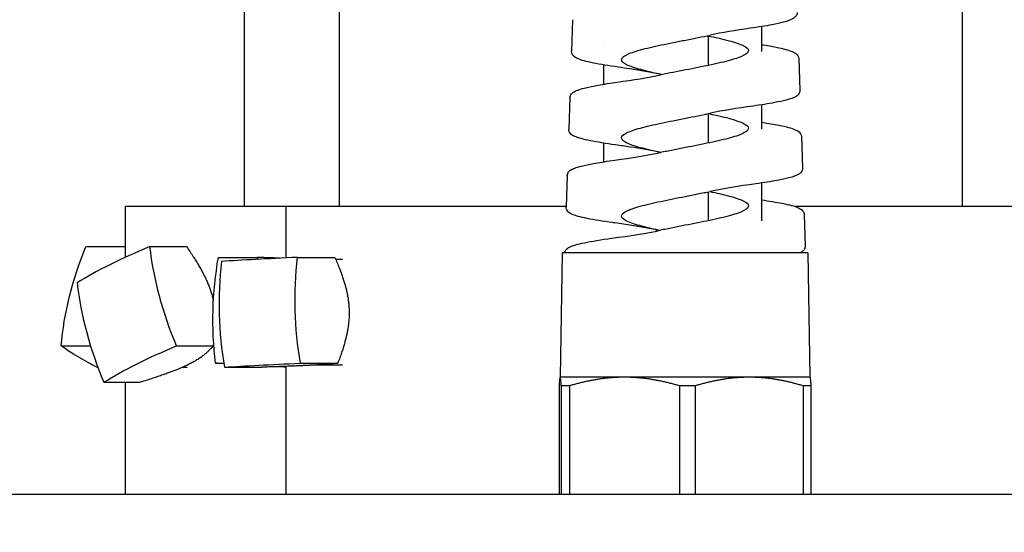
# Model space of a CAD drawing. Extents: x 1 to 669, y 0 to 417.
# Tile 267 of 297: x 546.77 to 549.09, y 268.63 to 269.84. Entities that reach past the tile are written whole.
import ezdxf

# ---------------------------------------------------------------- set-up
doc = ezdxf.new("R2010")
doc.units = 0
doc.header["$LTSCALE"] = 12
doc.header["$MEASUREMENT"] = 0
doc.layers.add('D', color=2, linetype='CONTINUOUS')
doc.layers.add('X', color=1, linetype='CONTINUOUS')
doc.styles.get("Standard").update_dxf_attribs({"font": 'SIMPLEX.SHX', "width": 0.875})
doc.dimstyles.new('STANDARD$0', dxfattribs={"dimscale": 32, "dimtxt": 0.09375, "dimasz": 0.0625, "dimexe": 0.03125, "dimexo": 0.03125, "dimgap": 0.03125, "dimtad": 1, "dimtih": 1, "dimtoh": 1, "dimdec": 4, "dimzin": 12, "dimdsep": 46, "dimlunit": 5, "dimtxsty": 'Standard', "dimcen": -0.03125, "dimclrd": 256, "dimclre": 256, "dimclrt": 256, "dimadec": 0, "dimazin": 0, "dimtfac": 0.875, "dimtdec": 4, "dimtofl": 0, "dimtmove": 0, "dimatfit": 3, "dimfxl": 1, "dimtolj": 1, "dimtzin": 12, "dimlwd": 13, "dimlwe": 13, "dimarcsym": 0})

# ---------------------------------------------------------------- blocks, each defined once
blk = doc.blocks.new('*D69')
at = {"layer": 'D', "lineweight": 13, "transparency": 16777216}
for p, q in [((513.7662, 249.6833), (513.7662, 296.3226)), ((550.2712, 280.3418), (550.2712, 296.3226)), ((548.2712, 295.3226), (515.7662, 295.3226))]:
    blk.add_line(p, q, dxfattribs=at)
at = {"layer": 'D', "transparency": 16777216}
for points in [[(515.7662, 295.6559), (515.7662, 294.9892), (513.7662, 295.3226)], [(548.2712, 295.6559), (548.2712, 294.9892), (550.2712, 295.3226)]]:
    blk.add_solid(points, dxfattribs=at)
at = {"layer": 'D', "transparency": 16777216, "insert": (531.2198, 299.8851), "char_height": 3, "attachment_point": 5}
blk.add_mtext('\\A1;36{\\H0.875x;\\S1/2;}{}{\\C2;%%p1/2}', dxfattribs=at)

msp = doc.modelspace()

# ---------------------------------------------------------------- linework, layer by layer
at = {"layer": 'X'}
for p, q in [((548.99413, 269.39756), (548.99413, 271.32311)), ((547.29694, 270.65126), (547.29694, 269.39756)), ((547.52093, 270.62896), (547.52093, 269.39756)), ((548.07294, 269.83881), (548.07034, 269.76421)), ((548.14593, 269.78643), (548.14593, 269.78643)), ((548.14593, 269.73205), (548.14593, 269.68634)), ((548.60715, 269.74682), (548.60977, 269.67197)), ((548.14593, 269.67771), (548.14593, 269.67771)), ((548.06652, 269.65482), (548.0639, 269.57997)), ((548.14593, 269.54726), (548.14593, 269.50309)), ((548.61358, 269.5627), (548.61619, 269.48795)), ((548.06009, 269.47084), (548.05747, 269.39594)), ((547.39593, 269.39756), (547.01569, 269.39756)), ((547.01569, 269.39756), (547.01569, 269.27745)), ((548.05753, 269.39756), (547.39593, 269.39756)), ((547.39593, 269.27604), (547.39593, 269.39756)), ((549.16163, 269.39756), (548.59848, 269.39756)), ((548.62001, 269.37886), (548.62262, 269.30394)), ((548.27093, 269.33947), (548.27093, 269.34261)), ((548.27093, 269.32582), (548.27093, 269.32582)), ((548.28663, 269.32747), (548.28663, 269.32747)), ((546.92284, 269.30291), (547.01569, 269.30291)), ((547.07408, 269.30291), (547.1604, 269.30291)), ((547.23591, 269.27728), (547.3271, 269.27728)), ((547.42298, 269.27728), (547.51111, 269.27728)), ((547.5294, 269.27256), (547.51317, 269.27256)), ((548.04857, 269.28816), (548.04344, 268.99422)), ((548.62831, 269.28816), (548.04857, 269.28816)), ((548.62831, 269.28816), (548.63344, 268.99422)), ((546.86438, 269.06813), (546.93376, 269.06813)), ((547.137, 269.06813), (547.22332, 269.06813)), ((547.16191, 269.01758), (547.15054, 269.01758)), ((547.22922, 269.02746), (547.24865, 269.02746)), ((547.25027, 269.01784), (547.3384, 269.01784)), ((547.39593, 268.71756), (547.39593, 269.0199)), ((547.4299, 269.02746), (547.51803, 269.02746)), ((547.5294, 269.02256), (547.45666, 269.02256)), ((548.04344, 268.99422), (548.0434, 268.9942)), ((548.04348, 268.99422), (548.04344, 268.99422)), ((548.19532, 268.99422), (548.04348, 268.99422)), ((548.49028, 268.99422), (548.19532, 268.99422)), ((548.63344, 268.99422), (548.49028, 268.99422)), ((548.63344, 268.99422), (548.63348, 268.9942)), ((546.96499, 268.98224), (547.05131, 268.98224)), ((547.01569, 268.98224), (547.01569, 268.71756)), ((548.04094, 268.97379), (548.04094, 268.71756)), ((548.06521, 268.97379), (548.04602, 268.97379)), ((548.04602, 268.97379), (548.04602, 268.71756)), ((548.06521, 268.97379), (548.06521, 268.71756)), ((548.36271, 268.97379), (548.32543, 268.97379)), ((548.32543, 268.97379), (548.32543, 268.71756)), ((548.36271, 268.97379), (548.36271, 268.71756)), ((548.63594, 268.97379), (548.61785, 268.97379)), ((548.61785, 268.97379), (548.61785, 268.71756)), ((548.63594, 268.97379), (548.63594, 268.71756)), ((555.25475, 268.71756), (543.32869, 268.71756))]:
    msp.add_line(p, q, dxfattribs=at)
at = {"layer": 'X', "extrusion": (2.44205e-16, -2.07335e-17, -1)}
msp.add_ellipse((547.32897, 269.18552), major_axis=(0.28749, 0.53491), ratio=0.6880216, start_param=-2.1323021, end_param=-1.7176586, dxfattribs=at)
at = {"layer": 'X'}
for centre, major_axis, ratio, start_param, end_param in [((547.39256, 269.25997), (-0.58657, -0.1572), 0.233835, -1.0606942, -0.6460507), ((547.65978, 269.14275), (0.03248, -0.6064), 0.6944214, -1.8152987, -1.4006551), ((547.74614, 269.27246), (-0.60704, -0.01681), 0.0267478, -1.0101571, -0.5955136), ((547.33802, 269.09964), (0.27129, -0.5433), 0.6392189, -2.0870769, -1.6724333)]:
    msp.add_ellipse(centre, major_axis=major_axis, ratio=ratio, start_param=start_param, end_param=end_param, dxfattribs=at)
at = {"layer": 'X', "extrusion": (2.90494e-16, 2.2672e-17, -1)}
msp.add_ellipse((547.51002, 269.18552), major_axis=(-0.27129, 0.5433), ratio=0.6392189, start_param=-1.4691593, end_param=-1.0545158, dxfattribs=at)
at = {"layer": 'X', "extrusion": (2.55345e-16, 8.44503e-18, -1)}
msp.add_ellipse((547.65989, 269.15237), major_axis=(0.03361, 0.60634), ratio=0.7185384, start_param=-1.8179234, end_param=-1.4032798, dxfattribs=at)
at = {"layer": 'X', "extrusion": (2.70982e-16, 4.05482e-19, -1)}
msp.add_ellipse((547.83942, 269.15237), major_axis=(-0.03248, 0.6064), ratio=0.6944214, start_param=-1.7409375, end_param=-1.326294, dxfattribs=at)
at = {"layer": 'X', "extrusion": (2.59776e-16, -2.60677e-17, -1)}
msp.add_ellipse((547.37965, 269.02519), major_axis=(-0.58928, 0.14672), ratio=0.2516876, start_param=-0.8218816, end_param=-0.5726879, dxfattribs=at)
at = {"layer": 'X', "extrusion": (2.35205e-16, -1.01122e-16, -1)}
msp.add_ellipse((547.45548, 269.02519), major_axis=(0.58657, 0.1572), ratio=0.233835, start_param=-2.495542, end_param=-2.0808985, dxfattribs=at)
at = {"layer": 'X', "extrusion": (2.1365e-16, -1.5483e-15, -1)}
msp.add_ellipse((547.74335, 269.02265), major_axis=(-0.60705, 0.01625), ratio=0.0276768, start_param=-0.6195713, end_param=-0.5613801, dxfattribs=at)
at = {"layer": 'X', "extrusion": (2.03292e-16, 1.83078e-15, -1)}
msp.add_ellipse((547.75306, 269.02265), major_axis=(0.60704, 0.01681), ratio=0.0267478, start_param=-2.5460791, end_param=-2.1314355, dxfattribs=at)
at = {"layer": 'X', "extrusion": (2.98399e-16, 1.63594e-15, -1)}
msp.add_ellipse((547.74335, 269.02265), major_axis=(-0.60705, 0.01625), ratio=0.0276768, start_param=-0.9622311, end_param=-0.9199688, dxfattribs=at)
at = {"layer": 'X'}
for points, knots in [([(548.60334, 269.85598), (548.60346, 269.85254), (548.60209, 269.84925), (548.59859, 269.84458), (548.59649, 269.84299), (548.58843, 269.83798), (548.58099, 269.83547), (548.56333, 269.83076), (548.55419, 269.82876), (548.5293, 269.82402), (548.51205, 269.82126), (548.49297, 269.81853)], [0, 0, 0, 0, 0.02488475, 0.02488475, 0.05134115, 0.05134115, 0.11892251, 0.11892251, 0.17071375, 0.17071375, 0.24269223, 0.24269223, 0.24269223, 0.24269223]), ([(548.18855, 269.74474), (548.18872, 269.74661), (548.18979, 269.74847), (548.19371, 269.7522), (548.19652, 269.75404), (548.20784, 269.75979), (548.21908, 269.76363), (548.24027, 269.76947), (548.24798, 269.7714), (548.2728, 269.77722), (548.29133, 269.78105), (548.32051, 269.78687), (548.33039, 269.78881), (548.35999, 269.79461), (548.37946, 269.79843), (548.3978, 269.80234), (548.39804, 269.80239), (548.39827, 269.80244)], [-0.76389517, -0.76389517, -0.76389517, -0.76389517, -0.68981937, -0.68981937, -0.61649203, -0.61649203, -0.46230837, -0.46230837, -0.38549826, -0.38549826, -0.23186518, -0.23186518, -0.15501632, -0.15501632, -0.00199902, -0.00199902, -0.000001, -0.000001, -0.000001, -0.000001]), ([(548.39154, 269.80102), (548.40107, 269.79903), (548.41022, 269.79705), (548.42725, 269.79312), (548.43508, 269.79119), (548.45654, 269.7854), (548.46798, 269.78157), (548.48377, 269.77387), (548.488, 269.77007), (548.48849, 269.76429), (548.48768, 269.76236), (548.48234, 269.75659), (548.47497, 269.75279), (548.45885, 269.74701), (548.45265, 269.74509), (548.43195, 269.73931), (548.4155, 269.73551), (548.38824, 269.72973), (548.37877, 269.72781), (548.34975, 269.72203), (548.32981, 269.71823), (548.30069, 269.71245), (548.29117, 269.71053), (548.28142, 269.70848), (548.28084, 269.70836), (548.28026, 269.70824)], [-1.994049, -1.994049, -1.994049, -1.994049, -1.9145789, -1.9145789, -1.8374696, -1.8374696, -1.6836377, -1.6836377, -1.5303155, -1.5303155, -1.4534856, -1.4534856, -1.3001715, -1.3001715, -1.2233346, -1.2233346, -1.0700249, -1.0700249, -0.9931798, -0.9931798, -0.8398671, -0.8398671, -0.7630114, -0.7630114, -0.7581514, -0.7581514, -0.7581514, -0.7581514]), ([(548.51932, 269.77983), (548.53227, 269.7778), (548.54397, 269.77575), (548.57057, 269.77039), (548.58313, 269.76714), (548.59551, 269.76183), (548.59855, 269.76024), (548.60406, 269.75559), (548.60698, 269.75176), (548.60715, 269.74682)], [0.03216997, 0.03216997, 0.03216997, 0.03216997, 0.08584519, 0.08584519, 0.172743, 0.172743, 0.20787176, 0.20787176, 0.24389931, 0.24389931, 0.24389931, 0.24389931]), ([(548.18094, 269.72666), (548.15813, 269.72991), (548.13794, 269.7332), (548.10558, 269.73979), (548.09323, 269.74304), (548.0812, 269.74844), (548.07828, 269.75004), (548.07294, 269.75486), (548.07015, 269.75904), (548.07032, 269.76397)], [0, 0, 0, 0, 0.08639913, 0.08639913, 0.17364615, 0.17364615, 0.20823778, 0.20823778, 0.24383299, 0.24383299, 0.24383299, 0.24383299]), ([(548.28399, 269.70902), (548.27224, 269.71149), (548.26109, 269.71395), (548.24276, 269.71838), (548.23531, 269.72032), (548.21503, 269.72616), (548.20454, 269.73002), (548.19454, 269.73571), (548.19218, 269.73751), (548.1891, 269.74112), (548.1884, 269.74293), (548.18855, 269.74474)], [-2.44393825, -2.44393825, -2.44393825, -2.44393825, -2.34556815, -2.34556815, -2.26854256, -2.26854256, -2.1141493, -2.1141493, -2.0429489, -2.0429489, -1.97105214, -1.97105214, -1.97105214, -1.97105214]), ([(548.27855, 269.71017), (548.25781, 269.7146), (548.23349, 269.71878), (548.19909, 269.72404), (548.19014, 269.72535), (548.18105, 269.72665)], [0, 0, 0, 0, 0.09029069, 0.09029069, 0.12109429, 0.12109429, 0.12109429, 0.12109429]), ([(548.06652, 269.65482), (548.06664, 269.65827), (548.06819, 269.66136), (548.07191, 269.66584), (548.07412, 269.66739), (548.08317, 269.67259), (548.09209, 269.67533), (548.11238, 269.68022), (548.12204, 269.68218), (548.14643, 269.68653), (548.16196, 269.68894), (548.17894, 269.69132)], [0, 0, 0, 0, 0.02510711, 0.02510711, 0.05312106, 0.05312106, 0.1295293, 0.1295293, 0.18155041, 0.18155041, 0.24566476, 0.24566476, 0.24566476, 0.24566476]), ([(548.60977, 269.67198), (548.60989, 269.66855), (548.60854, 269.66531), (548.60509, 269.66068), (548.603, 269.65909), (548.59499, 269.65411), (548.58752, 269.65161), (548.56975, 269.64694), (548.56051, 269.64494), (548.53544, 269.64025), (548.51824, 269.63752), (548.49918, 269.63484)], [0, 0, 0, 0, 0.02474573, 0.02474573, 0.05129246, 0.05129246, 0.11998275, 0.11998275, 0.173037, 0.173037, 0.24557401, 0.24557401, 0.24557401, 0.24557401]), ([(548.18855, 269.56017), (548.18888, 269.5639), (548.19281, 269.56758), (548.20775, 269.57517), (548.2189, 269.57901), (548.23997, 269.58482), (548.24768, 269.58675), (548.27244, 269.59256), (548.29093, 269.59641), (548.32005, 269.60221), (548.32994, 269.60415), (548.35959, 269.60996), (548.37912, 269.6138), (548.39764, 269.61774), (548.398, 269.61782), (548.39835, 269.61789)], [-0.76441773, -0.76441773, -0.76441773, -0.76441773, -0.61694945, -0.61694945, -0.46355032, -0.46355032, -0.38665745, -0.38665745, -0.23326734, -0.23326734, -0.15638649, -0.15638649, -0.00300239, -0.00300239, -0.000001, -0.000001, -0.000001, -0.000001]), ([(548.39425, 269.61702), (548.40259, 269.61527), (548.41061, 269.61353), (548.4351, 269.6079), (548.4497, 269.60405), (548.46683, 269.59824), (548.4717, 269.59632), (548.4837, 269.59051), (548.488, 269.58667), (548.48866, 269.57894), (548.48507, 269.57512), (548.47412, 269.56934), (548.46957, 269.56742), (548.45342, 269.56164), (548.43948, 269.55784), (548.41501, 269.55205), (548.40632, 269.55013), (548.37904, 269.54436), (548.3595, 269.54055), (548.32985, 269.53477), (548.31997, 269.53285), (548.29991, 269.52887), (548.28983, 269.52683), (548.28018, 269.52479)], [-1.9945911, -1.9945911, -1.9945911, -1.9945911, -1.9248344, -1.9248344, -1.7700208, -1.7700208, -1.6932367, -1.6932367, -1.5385571, -1.5385571, -1.3850047, -1.3850047, -1.3082043, -1.3082043, -1.1547279, -1.1547279, -1.0779201, -1.0779201, -0.9245047, -0.9245047, -0.8476902, -0.8476902, -0.7659671, -0.7659671, -0.7659671, -0.7659671]), ([(548.51919, 269.59655), (548.53499, 269.59417), (548.54911, 269.59178), (548.57761, 269.5861), (548.5902, 269.58287), (548.60234, 269.57756), (548.60523, 269.57602), (548.61056, 269.57146), (548.61341, 269.56769), (548.61358, 269.56284)], [0.02368928, 0.02368928, 0.02368928, 0.02368928, 0.08783208, 0.08783208, 0.17675032, 0.17675032, 0.21126781, 0.21126781, 0.24664323, 0.24664323, 0.24664323, 0.24664323]), ([(548.17427, 269.54304), (548.15123, 269.54626), (548.13092, 269.54954), (548.0984, 269.55613), (548.08612, 269.55935), (548.0743, 269.56475), (548.0715, 269.56632), (548.06635, 269.57111), (548.06374, 269.5752), (548.0639, 269.57996)], [0, 0, 0, 0, 0.08810196, 0.08810196, 0.17748829, 0.17748829, 0.21134114, 0.21134114, 0.24616412, 0.24616412, 0.24616412, 0.24616412]), ([(548.28127, 269.52502), (548.27945, 269.52541), (548.27765, 269.5258), (548.2577, 269.5301), (548.24139, 269.53397), (548.21516, 269.54158), (548.20517, 269.54524), (548.19501, 269.55081), (548.19244, 269.55269), (548.18914, 269.55644), (548.18839, 269.5583), (548.18855, 269.56017)], [-2.44361956, -2.44361956, -2.44361956, -2.44361956, -2.42832519, -2.42832519, -2.27313037, -2.27313037, -2.1268553, -2.1268553, -2.05231946, -2.05231946, -1.97827129, -1.97827129, -1.97827129, -1.97827129]), ([(548.27857, 269.5256), (548.25807, 269.52998), (548.23399, 269.53413), (548.19748, 269.53973), (548.18602, 269.54139), (548.17435, 269.54303)], [0, 0, 0, 0, 0.08920028, 0.08920028, 0.12841984, 0.12841984, 0.12841984, 0.12841984]), ([(548.06009, 269.47086), (548.06021, 269.47429), (548.06177, 269.47737), (548.06545, 269.48178), (548.06761, 269.48328), (548.0765, 269.48839), (548.08533, 269.49112), (548.10559, 269.49598), (548.11535, 269.49793), (548.13987, 269.50224), (548.15543, 269.50462), (548.17246, 269.50698)], [0, 0, 0, 0, 0.02507923, 0.02507923, 0.05277966, 0.05277966, 0.12994754, 0.12994754, 0.18318053, 0.18318053, 0.24808496, 0.24808496, 0.24808496, 0.24808496]), ([(548.61619, 269.48793), (548.61631, 269.48449), (548.61489, 269.48115), (548.61143, 269.47665), (548.60942, 269.47513), (548.60149, 269.47022), (548.59402, 269.46775), (548.5761, 269.46308), (548.5667, 269.46108), (548.54167, 269.45647), (548.52475, 269.45384), (548.50601, 269.45123)], [0, 0, 0, 0, 0.0251937, 0.0251937, 0.05111417, 0.05111417, 0.12105886, 0.12105886, 0.17537584, 0.17537584, 0.24743931, 0.24743931, 0.24743931, 0.24743931]), ([(548.18855, 269.3756), (548.18874, 269.37769), (548.19006, 269.37978), (548.19494, 269.38397), (548.19848, 269.38606), (548.20614, 269.38955), (548.20968, 269.39095), (548.22459, 269.39622), (548.23869, 269.40006), (548.26334, 269.40587), (548.27209, 269.4078), (548.29951, 269.41361), (548.3191, 269.41746), (548.34876, 269.42327), (548.35863, 269.4252), (548.37864, 269.4292), (548.38869, 269.43125), (548.39829, 269.43331)], [-0.76377462, -0.76377462, -0.76377462, -0.76377462, -0.68087957, -0.68087957, -0.59794548, -0.59794548, -0.54237257, -0.54237257, -0.38892605, -0.38892605, -0.31208118, -0.31208118, -0.15858825, -0.15858825, -0.08174973, -0.08174973, -0.000001, -0.000001, -0.000001, -0.000001]), ([(548.39696, 269.43302), (548.40487, 269.43135), (548.41248, 269.42968), (548.43619, 269.42418), (548.45043, 269.4204), (548.46726, 269.41465), (548.47208, 269.41273), (548.48382, 269.40697), (548.488, 269.40319), (548.48866, 269.3955), (548.48506, 269.39168), (548.47409, 269.3859), (548.46954, 269.38398), (548.45333, 269.37819), (548.43931, 269.37435), (548.41473, 269.36856), (548.40603, 269.36664), (548.37859, 269.36084), (548.35889, 269.357), (548.32909, 269.3512), (548.31923, 269.34928), (548.29944, 269.34535), (548.28959, 269.34335), (548.28016, 269.34136)], [-1.9943184, -1.9943184, -1.9943184, -1.9943184, -1.9275832, -1.9275832, -1.7752704, -1.7752704, -1.6984534, -1.6984534, -1.5458659, -1.5458659, -1.392185, -1.392185, -1.3154226, -1.3154226, -1.1612122, -1.1612122, -1.0844786, -1.0844786, -0.9298782, -0.9298782, -0.8531674, -0.8531674, -0.7732647, -0.7732647, -0.7732647, -0.7732647]), ([(548.51908, 269.41321), (548.53776, 269.41052), (548.55433, 269.40782), (548.5847, 269.4018), (548.59725, 269.39857), (548.60918, 269.39327), (548.61197, 269.39177), (548.61711, 269.38728), (548.61984, 269.38358), (548.62, 269.37885)], [0.01474042, 0.01474042, 0.01474042, 0.01474042, 0.08927098, 0.08927098, 0.1803816, 0.1803816, 0.21427133, 0.21427133, 0.24898971, 0.24898971, 0.24898971, 0.24898971]), ([(548.16794, 269.35936), (548.14449, 269.36259), (548.12387, 269.36587), (548.09116, 269.37246), (548.07891, 269.37568), (548.0674, 269.3811), (548.06474, 269.38261), (548.05981, 269.38731), (548.05731, 269.39131), (548.05747, 269.39595)], [0, 0, 0, 0, 0.09048059, 0.09048059, 0.18194353, 0.18194353, 0.21494548, 0.21494548, 0.24887361, 0.24887361, 0.24887361, 0.24887361]), ([(548.27857, 269.34102), (548.27461, 269.34187), (548.27072, 269.34272), (548.25822, 269.34551), (548.25003, 269.34744), (548.2271, 269.35329), (548.21447, 269.35716), (548.19965, 269.36348), (548.19536, 269.36589), (548.18968, 269.37073), (548.18834, 269.37316), (548.18855, 269.3756)], [-1.15757422, -1.15757422, -1.15757422, -1.15757422, -1.12390503, -1.12390503, -1.04717064, -1.04717064, -0.89209811, -0.89209811, -0.79668202, -0.79668202, -0.69999363, -0.69999363, -0.69999363, -0.69999363]), ([(548.27852, 269.34104), (548.25778, 269.34547), (548.23345, 269.34965), (548.19488, 269.35555), (548.18161, 269.35747), (548.16808, 269.35934)], [0, 0, 0, 0, 0.09037405, 0.09037405, 0.13552908, 0.13552908, 0.13552908, 0.13552908]), ([(548.05377, 269.28816), (548.05424, 269.2916), (548.05604, 269.2944), (548.0601, 269.29864), (548.06255, 269.30015), (548.07337, 269.30562), (548.08493, 269.30873), (548.11785, 269.31557), (548.14014, 269.31913), (548.16577, 269.32263)], [0, 0, 0, 0, 0.02587448, 0.02587448, 0.05697033, 0.05697033, 0.14819691, 0.14819691, 0.24686076, 0.24686076, 0.24686076, 0.24686076]), ([(548.62262, 269.30394), (548.62274, 269.3005), (548.62135, 269.29723), (548.61786, 269.29267), (548.61582, 269.29115), (548.61267, 269.28922), (548.61167, 269.28868), (548.61063, 269.28816)], [0, 0, 0, 0, 0.025260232, 0.025260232, 0.051992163, 0.051992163, 0.0636906, 0.0636906, 0.0636906, 0.0636906])]:
    msp.add_open_spline(points, degree=3, knots=knots, dxfattribs=at)
for points in [[(548.07294, 269.83883), (548.07294, 269.83882), (548.07294, 269.83882), (548.07294, 269.83881)], [(548.39428, 269.73102), (548.3943, 269.75455), (548.39432, 269.77807), (548.39434, 269.80161)], [(548.49275, 269.8185), (548.4582, 269.81355), (548.42515, 269.80819), (548.39827, 269.80244)], [(548.49297, 269.81853), (548.4929, 269.81852), (548.49283, 269.81851), (548.49275, 269.8185)], [(548.51935, 269.82252), (548.51933, 269.80304), (548.51932, 269.78357), (548.5193, 269.76409)], [(548.07033, 269.76397), (548.07033, 269.76397), (548.07033, 269.76398), (548.07033, 269.76398)], [(548.18094, 269.72666), (548.18098, 269.72666), (548.18102, 269.72665), (548.18105, 269.72665)], [(548.17894, 269.69132), (548.21586, 269.69651), (548.25141, 269.70214), (548.28026, 269.70824)], [(548.37913, 269.62013), (548.37914, 269.62013), (548.37914, 269.62013), (548.37914, 269.62013)], [(548.39416, 269.54756), (548.39418, 269.57071), (548.39419, 269.59386), (548.39421, 269.61701)], [(548.49918, 269.63484), (548.46236, 269.62964), (548.42695, 269.624), (548.39835, 269.61789)], [(548.51922, 269.63778), (548.5192, 269.61862), (548.51919, 269.59946), (548.51918, 269.5803)], [(548.61358, 269.56284), (548.61358, 269.56284), (548.61358, 269.56284), (548.61358, 269.56283)], [(548.17262, 269.507), (548.21191, 269.51245), (548.24973, 269.51836), (548.28018, 269.52479)], [(548.17427, 269.54304), (548.1743, 269.54303), (548.17432, 269.54303), (548.17435, 269.54303)], [(548.17246, 269.50698), (548.17251, 269.50699), (548.17257, 269.50699), (548.17262, 269.507)], [(548.6162, 269.48793), (548.6162, 269.48794), (548.61619, 269.48795), (548.61619, 269.48795)], [(548.06009, 269.47086), (548.06009, 269.47085), (548.06009, 269.47085), (548.06009, 269.47084)], [(548.5191, 269.4531), (548.51909, 269.42329), (548.51907, 269.39348), (548.51906, 269.36367)], [(548.39406, 269.36412), (548.39407, 269.38688), (548.39408, 269.40965), (548.3941, 269.43242)], [(548.50573, 269.45119), (548.4664, 269.44573), (548.42849, 269.43977), (548.39829, 269.43331)], [(548.50601, 269.45123), (548.50592, 269.45122), (548.50582, 269.45121), (548.50573, 269.45119)], [(548.16577, 269.32262), (548.20751, 269.32832), (548.248, 269.33456), (548.28016, 269.34136)], [(548.16794, 269.35936), (548.16798, 269.35935), (548.16803, 269.35934), (548.16808, 269.35934)]]:
    msp.add_open_spline(points, degree=3, dxfattribs=at)
for points, weights in [([(547.1604, 269.30291), (547.2084, 269.23415), (547.22143, 269.18552)], [1.70765438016, 2.06132118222, 2.06132118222]), ([(547.38093, 269.27534), (547.35809, 269.27621), (547.3271, 269.27728)], [1.90461151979, 1.82590027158, 1.70765438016]), ([(547.3271, 269.27728), (547.32802, 269.27498), (547.32891, 269.27272)], [1.70765438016, 1.7169100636, 1.72592351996]), ([(547.51111, 269.27728), (547.54333, 269.20411), (547.54476, 269.15237)], [1.70765438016, 2.06132118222, 2.06132118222]), ([(547.22143, 269.18552), (547.22292, 269.17996), (547.22409, 269.17438)], [2.06132118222, 2.06132118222, 2.05669640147]), ([(547.54476, 269.15237), (547.5462, 269.10063), (547.51803, 269.02746)], [2.06132118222, 2.06132118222, 1.70765438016]), ([(547.22332, 269.06813), (547.20251, 269.04297), (547.16689, 269.02519)], [1.70765438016, 2.06132118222, 2.06132118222]), ([(547.22461, 269.07653), (547.22401, 269.0724), (547.22332, 269.06813)], [1.74350786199, 1.72606005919, 1.70765438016]), ([(547.16689, 269.02519), (547.13126, 269.0074), (547.05131, 268.98224)], [2.06132118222, 2.06132118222, 1.70765438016]), ([(547.45841, 269.02265), (547.4212, 269.02066), (547.3384, 269.01784)], [2.06132118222, 2.06132118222, 1.70765438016]), ([(547.51803, 269.02746), (547.49561, 269.02464), (547.45841, 269.02265)], [1.70765438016, 2.06132118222, 2.06132118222]), ([(548.04348, 268.99422), (548.04229, 268.99422), (548.04094, 268.97379)], [1.92778254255, 1.92778254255, 1.81866277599]), ([(548.04602, 268.97379), (548.04468, 268.99422), (548.04348, 268.99422)], [1.81866277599, 1.92778254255, 1.92778254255]), ([(548.19532, 268.99422), (548.13395, 268.99422), (548.06521, 268.97379)], [1.92778254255, 1.92778254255, 1.81866277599]), ([(548.32543, 268.97379), (548.25669, 268.99422), (548.19532, 268.99422)], [1.81866277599, 1.92778254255, 1.92778254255]), ([(548.49028, 268.99422), (548.43011, 268.99422), (548.36271, 268.97379)], [1.92778254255, 1.92778254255, 1.81866277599]), ([(548.61785, 268.97379), (548.55045, 268.99422), (548.49028, 268.99422)], [1.81866277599, 1.92778254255, 1.92778254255]), ([(548.63348, 268.9942), (548.63464, 268.99353), (548.63594, 268.97379)], [1.92764215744, 1.92386861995, 1.81866277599])]:
    msp.add_rational_spline(points, weights, degree=2, dxfattribs=at)

# ---------------------------------------------------------------- dimensions: what is measured, and where the dimension line sits
at = {"layer": 'D'}
dim = msp.add_linear_dim(base=(513.76619, 295.32258), p1=(550.27125, 279.34178), p2=(513.76619, 248.68326), text='<>{}{\\C2;%%p1/2}', dimstyle='STANDARD$0', override={"dimdec": 1, "dimtp": 0.5, "dimtm": 0.5, "dimarcsym": 1}, dxfattribs=at)
dim.commit()
dim.dimension.update_dxf_attribs({"geometry": '*D69', "text_midpoint": (531.21977, 295.32258), "dimtype": 160})

doc.saveas('drawing.dxf')
